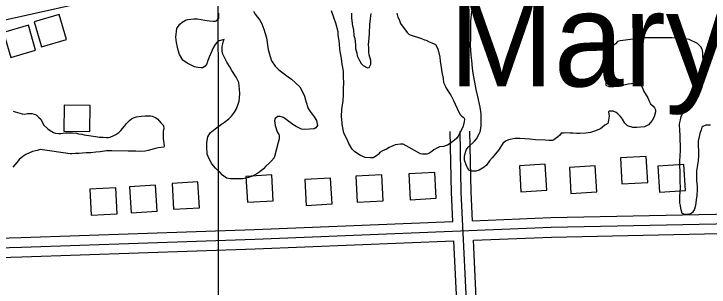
# Model space of a CAD drawing. Extents: x 3313442 to 3351311, y 721974 to 747360.
# Drawn here: x 3327740 to 3328812, y 742179 to 742600 of the extents above; entities that cross this region are included whole.
import ezdxf

# ---------------------------------------------------------------- set-up
doc = ezdxf.new("R2010")
doc.units = 0
for name, color, linetype in [('V-BLDG-OTLN', 7, 'Continuous'), ('V-GRID-MAJR', 7, 'Continuous'), ('V-ROAD-CNTR', 7, 'Continuous'), ('V-SITE-VEGE', 7, 'Continuous'), ('V-TOPO-GNAM-IDEN', 7, 'Continuous'), ('V-TOPO-SHOR', 7, 'Continuous')]:
    doc.layers.add(name, color=color, linetype=linetype)

msp = doc.modelspace()

# ---------------------------------------------------------------- linework, layer by layer
at = {"layer": 'V-BLDG-OTLN'}
for points in [[(3327809.8273429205, 742598.4227760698), (3327771.425419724, 742587.2287984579), (3327782.619397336, 742548.8268752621), (3327821.020320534, 742560.020852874)], [(3327762.4394376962, 742582.226808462), (3327724.0375145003, 742571.0328308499), (3327735.2314921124, 742532.6309076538), (3327773.63241531, 742543.8248852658)], [(3327857.5452474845, 742458.476055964), (3327817.549327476, 742459.0300548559), (3327816.996328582, 742419.0331348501), (3327856.99224859, 742418.4801359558)], [(3328677.1856082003, 742338.1582965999), (3328717.121528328, 742340.424292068), (3328714.8545328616, 742380.3602121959), (3328674.918612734, 742378.0932167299)], [(3328521.537919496, 742326.0443208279), (3328561.4738396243, 742328.3103162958), (3328559.2068441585, 742368.246236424), (3328519.2709240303, 742365.979240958)], [(3328735.093492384, 742325.519321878), (3328775.0294125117, 742327.7853173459), (3328772.7624170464, 742367.721237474), (3328732.8264969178, 742365.454242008)], [(3328598.53076551, 742323.4673259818), (3328638.466685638, 742325.7333214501), (3328636.1996901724, 742365.6692415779), (3328596.2637700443, 742363.4022461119)], [(3328100.0187625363, 742309.740353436), (3328139.954682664, 742312.0063489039), (3328137.687687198, 742351.942269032), (3328097.75176707, 742349.675273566)], [(3328190.580581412, 742304.8753631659), (3328230.5165015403, 742307.141358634), (3328228.249506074, 742347.0772787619), (3328188.3135859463, 742344.8102832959)], [(3328269.3234239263, 742309.9113530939), (3328309.2593440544, 742312.177348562), (3328306.992348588, 742352.1132686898), (3328267.0564284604, 742349.8462732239)], [(3328351.0602604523, 742313.592345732), (3328390.99618058, 742315.8583411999), (3328388.729185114, 742355.794261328), (3328348.793264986, 742353.527265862)], [(3327920.745121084, 742293.6393856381), (3327960.6810412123, 742295.905381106), (3327958.414045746, 742335.841301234), (3327918.478125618, 742333.574305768)], [(3327986.184990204, 742298.930375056), (3328026.1209103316, 742301.1963705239), (3328023.853914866, 742341.132290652), (3327983.917994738, 742338.865295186)], [(3327859.425243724, 742289.851393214), (3327899.361163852, 742292.1173886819), (3327897.094168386, 742332.05330881), (3327857.1582482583, 742329.786313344)]]:
    msp.add_lwpolyline(points, close=True, dxfattribs=at)
at = {"layer": 'V-GRID-MAJR'}
msp.add_spline([(3328075.066, 727366.2760000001), (3328067.1350000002, 733424.949), (3328059.2, 739486.706), (3328051.265, 745548.495), (3328051.261, 745551.547)], degree=3, dxfattribs=at)
at = {"layer": 'V-ROAD-CNTR'}
for points in [[(3328416.860128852, 742280.252412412), (3328414.712133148, 742324.565323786), (3328412.7061371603, 742418.461135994)], [(3328444.272074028, 741964.5410438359), (3328440.329081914, 742105.9307610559), (3328429.704103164, 742325.0883227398), (3328427.7031071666, 742418.7811353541)], [(3328446.8380688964, 742281.4404100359), (3328444.69607318, 742325.6113216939), (3328442.7000771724, 742419.1011347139)], [(3328446.837068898, 742281.441410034), (3328567.642827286, 742286.2294004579), (3328897.5351675, 742293.0793867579), (3329008.393945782, 742299.8223732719), (3329085.498791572, 742311.487349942), (3329141.5716794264, 742316.3653401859), (3329205.6385512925, 742317.5583378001), (3329265.9144307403, 742320.65333161), (3329350.848260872, 742314.1263446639)], [(3327567.1878282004, 742235.3555022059), (3327751.954458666, 742240.796491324), (3328111.3207399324, 742253.1314666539), (3328568.09582638, 742271.2354304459), (3328898.146166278, 742278.08841674), (3329009.973942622, 742284.890403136), (3329087.272788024, 742296.5853797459), (3329142.361677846, 742301.377370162), (3329206.1625502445, 742302.565367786), (3329265.723431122, 742305.6233616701), (3329363.5892353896, 742298.10337671), (3329365.4772316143, 742300.571371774)], [(3328448.2900659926, 742251.475469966), (3328568.548825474, 742256.2414604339), (3328898.757165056, 742263.0974467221), (3329011.5539394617, 742269.9584329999), (3329089.0467844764, 742281.68340955), (3329143.151676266, 742286.3894001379), (3329206.6865491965, 742287.5723977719), (3329265.532431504, 742290.5933917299), (3329346.3352698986, 742284.3854041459)], [(3327582.068798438, 742250.8004713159), (3327751.4764596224, 742255.78846134), (3328110.76674104, 742268.1214366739), (3328416.860128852, 742280.25341241)], [(3327582.299797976, 742220.794531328), (3327752.43245771, 742225.8045213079), (3328111.874738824, 742238.141496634), (3328418.312125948, 742250.287472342)], [(3328428.8651048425, 741978.937015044), (3328425.3391118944, 742105.3587621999), (3328418.313125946, 742250.286472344)], [(3328458.8430448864, 741980.13401265), (3328455.3190519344, 742106.502759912), (3328448.2900659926, 742251.4744699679)]]:
    msp.add_lwpolyline(points, dxfattribs=at)
at = {"layer": 'V-SITE-VEGE'}
for points in [[(3328109.278, 742603.583), (3328112.1580000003, 742599.339), (3328119.344, 742589.728), (3328122.232, 742584.348), (3328125.142, 742576.123), (3328129.232, 742562.789), (3328131.937, 742544.608), (3328134.866, 742533.826), (3328137.1950000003, 742527.3030000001), (3328142.665, 742519.099), (3328148.682, 742513.458), (3328154.693, 742508.672), (3328162.704, 742502.764), (3328168.1380000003, 742499.108), (3328180.745, 742487.2660000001), (3328185.366, 742478.773), (3328188.255, 742473.105), (3328190.312, 742465.16), (3328193.8140000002, 742453.814), (3328196.693, 742449.569), (3328203.015, 742441.373), (3328206.474, 742435.4280000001), (3328207.9590000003, 742427.762), (3328205.71, 742424.329), (3328202.88, 742422.601), (3328188.384, 742421.63), (3328183.2600000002, 742422.159), (3328174.978, 742426.359), (3328170.1180000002, 742429.447), (3328155.526, 742440.425), (3328150.681, 742441.805), (3328146.699, 742441.772), (3328142.7430000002, 742438.612), (3328141.6350000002, 742434.907), (3328142.8310000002, 742427.807), (3328146.036, 742418.1630000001), (3328148.344, 742414.2000000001), (3328148.928, 742412.211), (3328148.964, 742407.6630000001), (3328148.698, 742405.385), (3328147.588, 742401.963), (3328141.239, 742378.022)], [(3328422.276, 742407.87), (3328414.082, 742400.976), (3328408.421, 742397.804), (3328402.466, 742395.764), (3328396.215, 742394.861), (3328392.812, 742393.6950000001), (3328387.436, 742390.24), (3328384.327, 742387.941), (3328379.5160000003, 742384.772), (3328376.68, 742383.898), (3328369.8540000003, 742383.8420000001), (3328367.009, 742384.103), (3328340.1550000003, 742398.961), (3328336.1720000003, 742398.9280000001), (3328327.931, 742398.008), (3328318.295, 742393.949), (3328314.332, 742391.643), (3328308.098, 742388.7490000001), (3328304.7, 742386.73), (3328301.3170000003, 742383.292), (3328298.774, 742381.278), (3328293.676, 742378.395), (3328289.699, 742378.077), (3328281.443, 742378.866), (3328274.312, 742381.6510000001), (3328265.731, 742387.556), (3328261.719, 742391.5040000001), (3328256.532, 742399.995), (3328254.793, 742403.962), (3328248.718, 742416.713), (3328246.648, 742426.65), (3328244.8170000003, 742441.993), (3328245.5870000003, 742452.522), (3328247.75, 742466.475), (3328248.254, 742474.7270000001), (3328248.163, 742485.819), (3328248.393, 742492.647), (3328248.301, 742504.0210000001), (3328247.955, 742511.697), (3328245.878, 742522.488), (3328244.954, 742531.014), (3328242.286, 742544.643), (3328241.923, 742554.31), (3328240.107, 742567.947), (3328239.789, 742572.209), (3328236.555, 742585.267), (3328233.936, 742592.64), (3328229.578, 742604.267)], [(3328601.384, 742416.133), (3328597.4050000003, 742416.103), (3328590.857, 742416.6190000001), (3328587.167, 742416.0210000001), (3328583.753, 742415.992), (3328581.785, 742413.133), (3328578.113, 742409.975), (3328572.173, 742405.944), (3328570.193, 742404.791), (3328567.918, 742404.773), (3328564.502, 742405.029), (3328559.097, 742405.2710000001), (3328544.017, 742406.0040000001), (3328535.475, 742407.073), (3328519.827, 742407.7980000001), (3328512.149, 742407.7390000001), (3328502.21, 742405.953), (3328497.677, 742403.64), (3328493.725, 742400.194), (3328486.981, 742389.903), (3328477.404, 742378.165), (3328473.177, 742373.295), (3328468.678, 742367.006), (3328465.0100000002, 742363.561), (3328457.0840000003, 742358.947), (3328451.972, 742357.767), (3328445.146, 742357.712), (3328442.295, 742358.828), (3328439.131, 742362.785), (3328437.39, 742367.319), (3328434.49, 742374.407), (3328434.443, 742380.095), (3328436.096, 742386.935), (3328437.487, 742390.927), (3328440.303, 742394.361), (3328449.9, 742403.54), (3328452.994, 742407.546), (3328456.64, 742414.118), (3328458.595, 742418.398), (3328460.521, 742426.662), (3328460.367, 742446.001), (3328458.86, 742456.229), (3328455.315, 742472.6950000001), (3328452.384, 742483.478), (3328448.204, 742508.189), (3328447.002, 742516.1410000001), (3328446.056, 742527.794), (3328445.134, 742536.318), (3328443.876, 742551.383), (3328444.3540000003, 742562.4770000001), (3328444.272, 742572.715), (3328444.436, 742587.791), (3328445.486, 742598.8910000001), (3328446.2830000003, 742605.725)], [(3328141.239, 742378.022), (3328137.295, 742373.441), (3328133.342, 742369.711), (3328128.257, 742365.404), (3328124.593, 742361.392), (3328118.9450000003, 742356.514), (3328114.419, 742353.632), (3328107.6210000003, 742349.88), (3328101.666, 742347.841), (3328092.864, 742346.063), (3328087.176, 742345.733), (3328074.096, 742345.6290000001), (3328067.8310000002, 742346.716), (3328061.5330000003, 742351.5), (3328058.091, 742355.453), (3328050.642, 742362.22), (3328045.182, 742369.005), (3328040.857, 742376.361), (3328038.235, 742384.0210000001), (3328037.293, 742395.104), (3328037.24, 742401.9280000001), (3328038.876, 742410.475), (3328042.81, 742416.479), (3328050.4390000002, 742422.513), (3328060.335, 742429.988), (3328064.861, 742432.868), (3328071.362, 742438.039), (3328075.595, 742442.055), (3328080.377, 742448.633), (3328083.183, 742453.493), (3328086.242, 742462.047), (3328087.0700000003, 742465.185), (3328088.116, 742476.568), (3328088.057, 742483.963), (3328086.836, 742494.191), (3328082.507, 742502.121), (3328075.882, 742512.59), (3328072.992, 742518.253), (3328068.099, 742525.324), (3328065.785, 742530.426), (3328062.029, 742537.791), (3328061.14, 742542.0480000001), (3328061.367, 742549.446), (3328062.187, 742553.433), (3328063.286, 742557.992), (3328064.1240000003, 742559.991), (3328056.46, 742558.221), (3328053.349, 742555.922), (3328050.5330000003, 742552.487), (3328046.8880000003, 742546.2000000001), (3328044.65, 742541.348), (3328041.02, 742533.0700000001), (3328039.073, 742527.6510000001), (3328037.69, 742522.805), (3328035.159, 742519.088), (3328031.483, 742516.498), (3328028.6380000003, 742516.475), (3328023.5160000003, 742517.003), (3328018.671, 742518.386), (3328007.251, 742523.698), (3328000.386, 742528.478), (3327995.196, 742537.252), (3327993.153, 742543.779), (3327990.785, 742555.42), (3327989.866, 742563.661), (3327991.176, 742577.321), (3327995.958, 742583.9010000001), (3327999.63, 742587.059), (3328004.443, 742589.9450000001), (3328008.414, 742591.112), (3328017.225, 742592.036), (3328023.1950000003, 742592.083), (3328034.303, 742590.181), (3328041.4220000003, 742589.101), (3328047.967, 742588.585), (3328050.812, 742588.608), (3328052.796, 742589.478), (3328055.895, 742592.915), (3328056.153, 742596.331), (3328055.832, 742600.877)], [(3328260.3200000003, 742600.816), (3328260.668, 742592.855), (3328262.182, 742581.491), (3328263.376, 742574.677), (3328264.293, 742566.436), (3328265.469, 742561.609), (3328266.399, 742552.231), (3328266.731, 742546.261), (3328268.4960000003, 742539.165), (3328269.383, 742534.907), (3328272.565, 742528.106), (3328275.447, 742523.2930000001)], [(3328275.447, 742523.2930000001), (3328278.603, 742520.194), (3328285.173, 742516.547), (3328287.4420000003, 742517.135), (3328290.2460000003, 742522.275), (3328290.201, 742527.964), (3328287.856, 742536.478), (3328287.254, 742540.738), (3328286.916, 742547.277), (3328286.875, 742552.397), (3328287.651, 742562.072), (3328288.4390000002, 742570.0430000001), (3328288.9020000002, 742583.127), (3328289.685, 742591.9500000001), (3328290.758, 742600.208)], [(3328330.286, 742600.525), (3328332.041, 742594.567), (3328334.059, 742591.17), (3328336.105, 742584.645), (3328346.164, 742571.0750000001), (3328348.7490000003, 742568.535), (3328350.744, 742567.415), (3328368.424, 742561.582), (3328372.989, 742559.915), (3328375.557, 742559.082), (3328380.126, 742556.559), (3328386.688, 742554.052), (3328389.83, 742552.368), (3328391.847, 742548.975), (3328393.5840000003, 742545.29), (3328394.751, 742541.6020000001), (3328396.813, 742532.802), (3328397.147, 742526.834), (3328398.646, 742516.8910000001), (3328399.558, 742509.7880000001), (3328401.6240000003, 742500.419), (3328402.2430000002, 742494.166), (3328405.136, 742487.932), (3328406.58, 742485.384), (3328411.77, 742476.611), (3328413.494, 742474.35), (3328417.541, 742466.133), (3328420.429, 742460.753), (3328425.932, 742448.567), (3328427.953, 742444.603), (3328430.534, 742442.0650000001), (3328432.8170000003, 742440.9450000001), (3328434.257, 742438.964), (3328434.556, 742436.978), (3328433.468, 742430.996)], [(3328767.065, 742325.888), (3328767.305, 742331.58), (3328767.215, 742342.669), (3328766.862, 742351.197), (3328766.694, 742371.958), (3328766.897, 742382.2000000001), (3328767.417, 742388.174), (3328767.2090000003, 742414.339), (3328766.316, 742419.166), (3328766.228, 742430.258), (3328767.313, 742436.808), (3328768.411, 742441.6510000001), (3328771.485, 742448.502), (3328775.6890000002, 742456.215), (3328778.5130000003, 742458.513), (3328781.907, 742460.8150000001), (3328787.568, 742464.274), (3328789.544, 742465.996), (3328792.366, 742468.863), (3328794.904, 742471.726), (3328799.09, 742481.714), (3328800.755, 742486.849), (3328801.857, 742491.123), (3328802.9560000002, 742495.966), (3328803.776, 742500.2390000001), (3328804.566, 742507.925), (3328804.519, 742513.612), (3328802.42, 742527.248), (3328801.7830000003, 742535.773), (3328801.748, 742540.039), (3328801.136, 742545.438), (3328798.8340000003, 742548.833), (3328793.669, 742554.1950000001), (3328780.826, 742560.0650000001), (3328775.413, 742561.158), (3328766.019, 742562.219), (3328754.0670000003, 742562.9770000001), (3328711.978, 742562.639), (3328705.16, 742561.732), (3328694.648, 742560.509), (3328674.471, 742558.357), (3328670.215, 742557.183), (3328667.115, 742553.747), (3328664.573, 742551.451), (3328662.883, 742549.446), (3328661.481, 742546.876), (3328660.95, 742542.036), (3328659.592, 742534.061), (3328657.937, 742527.792), (3328656.289, 742520.667), (3328654.38, 742510.415), (3328653.866, 742503.585), (3328652.518, 742494.191), (3328652.269, 742489.921), (3328657.12, 742487.969), (3328664.798, 742488.03), (3328670.7600000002, 742489.216), (3328673.603, 742489.523), (3328677.58, 742490.408), (3328680.418, 742490.715), (3328686.665, 742492.188), (3328696.329, 742492.835), (3328700.88, 742492.87), (3328705.435, 742492.337), (3328708.9, 742485.8250000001), (3328710.645, 742481.0040000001), (3328717.272, 742470.25), (3328719.879, 742464.2980000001), (3328721.323, 742461.466), (3328725.3370000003, 742457.515), (3328727.633, 742454.974), (3328729.077, 742452.1410000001), (3328729.105, 742448.729), (3328727.174, 742441.3200000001), (3328723.807, 742435.606), (3328718.1750000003, 742428.735), (3328711.941, 742425.839), (3328700.288, 742424.893), (3328694.316, 742424.845), (3328686.046, 742427.623), (3328681.75, 742431.284), (3328678, 742437.795), (3328675.1240000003, 742441.756), (3328671.11, 742445.704), (3328668.251, 742447.672), (3328663.68, 742450.196), (3328658.2770000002, 742450.153), (3328656.582, 742448.7170000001), (3328656.893, 742445.305), (3328657.487, 742442.466), (3328656.684, 742435.919), (3328655.855, 742433.068), (3328655.588, 742430.7930000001), (3328651.058, 742428.194), (3328644.275, 742423.0210000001), (3328635.207, 742418.966), (3328628.682, 742416.926), (3328621.864, 742416.015), (3328612.482, 742415.3690000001), (3328607.651, 742415.333), (3328601.384, 742416.133)], [(3327738.795, 742449.87), (3327742.217, 742448.76), (3327753.0470000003, 742446.003), (3327756.748, 742445.465), (3327761.008, 742446.3520000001), (3327767.8340000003, 742446.407), (3327771.539, 742445.584), (3327774.393, 742444.185), (3327778.69, 742440.236), (3327781.557, 742437.414), (3327784.4450000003, 742432.036), (3327786.4620000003, 742428.638), (3327792.197, 742422.996), (3327796.201, 742420.184), (3327801.345, 742417.098), (3327804.196, 742416.2660000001), (3327808.751, 742415.736), (3327812.447, 742415.765), (3327819.5500000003, 742416.389), (3327830.359, 742416.475), (3327836.62, 742415.959), (3327839.755, 742415.132), (3327844.595, 742414.601), (3327848.3000000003, 742413.778), (3327855.701, 742412.699), (3327869.3740000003, 742410.2490000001), (3327871.651, 742409.983), (3327877.9080000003, 742410.034), (3327882.747, 742409.5040000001), (3327885.59, 742409.5260000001), (3327888.713, 742410.12), (3327894.099, 742412.439), (3327897.2120000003, 742414.171), (3327902.023, 742417.338), (3327905.128, 742420.207), (3327910.762, 742427.078), (3327913.573, 742431.082), (3327918.085, 742435.669), (3327921.196, 742437.969), (3327924.309, 742439.702), (3327929.132, 742441.447), (3327936.804, 742442.0750000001), (3327942.489, 742442.692), (3327950.452, 742442.755), (3327953.301, 742442.208), (3327958.435, 742440.259), (3327962.1520000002, 742437.4450000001), (3327966.748, 742432.079), (3327970.764, 742427.846), (3327971.0870000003, 742423.013), (3327970.2660000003, 742419.023), (3327970.037, 742412.197), (3327970.072, 742407.931), (3327971.87, 742396.569), (3327971.032, 742394.572), (3327962.508, 742393.368), (3327956.262, 742392.1780000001), (3327947.181, 742389.544), (3327942.3540000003, 742388.653), (3327934.398, 742387.736), (3327928.137, 742388.2540000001), (3327916.478, 742388.16), (3327890.875, 742388.809), (3327882.628, 742388.741), (3327872.972, 742387.242), (3327866.148, 742386.902), (3327858.4760000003, 742385.9890000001), (3327851.6520000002, 742385.649), (3327840.284, 742384.705), (3327835.166, 742384.664), (3327829.196, 742384.332), (3327826.636, 742384.309), (3327780.793, 742391.051), (3327775.972, 742389.307), (3327768.872, 742388.111), (3327758.673, 742383.193), (3327753.86, 742380.312), (3327748.2120000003, 742375.431), (3327744.833, 742371.139), (3327738.353, 742363.6900000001)], [(3328433.468, 742430.996), (3328431.803, 742425.579), (3328426.204, 742414.442), (3328424.808, 742411.302), (3328422.276, 742407.87)], [(3328813.735, 742428.649), (3328808.332, 742428.606), (3328806.342, 742428.305), (3328802.092, 742426.564), (3328800.396, 742425.128), (3328799.573, 742421.425), (3328797.345, 742415.72), (3328794.877, 742404.0380000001), (3328795.059, 742381.571), (3328794.838, 742373.607), (3328792.403, 742358.228), (3328792.196, 742348.557), (3328792.241, 742342.87), (3328793.159, 742334.914), (3328793.202, 742329.511), (3328792.7060000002, 742320.406), (3328791.907, 742313.574), (3328790.558, 742304.747), (3328788.897, 742299.045), (3328786.091, 742294.187), (3328783.828, 742292.463), (3328779.007, 742291.003), (3328774.1720000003, 742290.964), (3328770.178, 742292.3520000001), (3328768.126, 742300.0160000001), (3328767.522, 742304.562), (3328766.35, 742308.818), (3328766.273, 742318.485), (3328767.065, 742325.888)]]:
    msp.add_lwpolyline(points, dxfattribs=at)
at = {"layer": 'V-TOPO-SHOR'}
msp.add_line((3327842.123, 742615.522), (3327571.179, 742555.5530000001), dxfattribs=at)

# ---------------------------------------------------------------- texts
at = {"layer": 'V-TOPO-GNAM-IDEN'}
msp.add_text('Maryland', height=144.999711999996, dxfattribs=at).set_placement((3328410.7851410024, 742488.0259968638))

doc.saveas('drawing.dxf')
